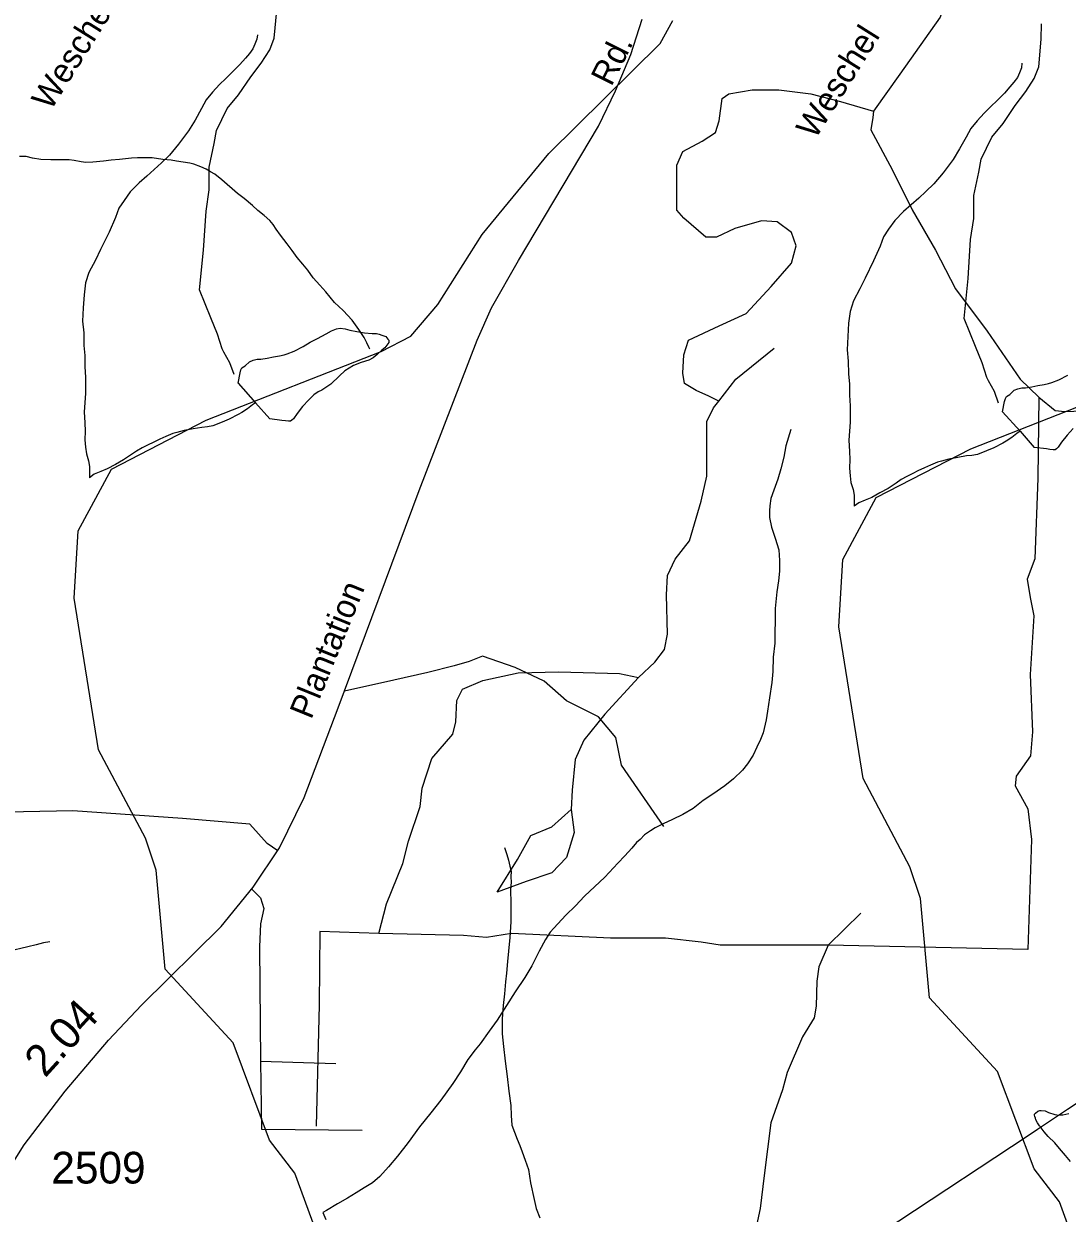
# Model space of a CAD drawing. Extents: x 2169602 to 2449496, y 721995 to 810662.
# Drawn here: x 2399749 to 2403865, y 778752 to 783443 of the extents above; entities that cross this region are included whole.
import ezdxf

# ---------------------------------------------------------------- set-up
doc = ezdxf.new("R2010")
doc.units = 0
doc.layers.add('Default', color=7, linetype='Continuous')

msp = doc.modelspace()

# ---------------------------------------------------------------- linework, layer by layer
at = {"layer": 'Default'}
for p, q in [((2400594.6, 782025.5), (2400663.3, 781948.2)), ((2400663.3, 781948.2), (2400719.4, 781884.6)), ((2403610.4, 781912.7), (2403679.1, 781835.4)), ((2403679.1, 781835.4), (2403735.3, 781771.7)), ((2402921.9, 779809.2), (2403050.9, 779934.5)), ((2403759.7, 779091.8), (2403756.3, 779096.3))]:
    msp.add_line(p, q, dxfattribs=at)
for points in [[(2401717.4, 777743), (2402131.8, 778014.6), (2402670.7, 778368.9), (2403201.2, 778721.7), (2403707.3, 779055.8), (2403747.6, 779082.6), (2403867, 779161.3), (2404282.4, 779435.4), (2404765.9, 779758.2), (2405073.7, 779957.9), (2406761.9, 781061.2), (2414302.3, 786039.7)], [(2401717.4, 777743), (2402131.8, 778014.6), (2402670.7, 778368.9), (2403201.2, 778721.7), (2403707.3, 779055.8), (2403747.6, 779082.6), (2403867, 779161.3), (2404282.4, 779435.4), (2404765.9, 779758.2), (2405073.7, 779957.9), (2406761.9, 781061.2), (2414302.3, 786039.7)], [(2403318.9, 783644.5), (2403364.1, 783597.3), (2403386.8, 783536.6), (2403364.1, 783468.2), (2403204.7, 783244.1), (2403100.8, 783097.8)], [(2400579, 782059.1), (2400562.7, 782105), (2400538.6, 782146.9), (2400532.5, 782160.8), (2400514.1, 782218.8), (2400487.8, 782282.5), (2400442.9, 782393.3), (2400458.9, 782550.3), (2400468.5, 782704.1), (2400481.3, 782787.4), (2400481.3, 782877.5), (2400500.5, 782970.4), (2400510.1, 783021.7), (2400551.8, 783108.2), (2400596.6, 783162.7), (2400644.6, 783233.2), (2400686.3, 783287.6), (2400719.8, 783339.4), (2400737.5, 783385.6), (2400747, 783494.9), (2400748.6, 783555.6)], [(2399607.6, 778795.1), (2399750.9, 779021.3), (2399912.1, 779232.8), (2400083.7, 779433.9), (2400213.4, 779572.1), (2400528.4, 779882.1), (2400654, 780037), (2400758.6, 780192), (2400855.9, 780391), (2400989.9, 780744.9), (2401309, 781601.4), (2401538.2, 782194.1), (2401594.7, 782321.9), (2401701.4, 782508.3), (2402016.4, 783038.1), (2402083.3, 783178.4), (2402144, 783320.8), (2402189, 783461.1)], [(2401158.9, 782150.2), (2401275.9, 782210.1), (2401383, 782335.9), (2401556.9, 782611.1), (2401821, 782930.5), (2402260, 783364.4), (2402310, 783455.2)], [(2403594.8, 781946.2), (2403578.6, 781992.2), (2403554.4, 782034), (2403548.3, 782048), (2403529.9, 782105.9), (2403503.6, 782169.7), (2403458.7, 782280.5), (2403474.7, 782437.5), (2403484.3, 782591.3), (2403497.2, 782674.6), (2403497.2, 782764.7), (2403516.4, 782857.6), (2403526, 782908.8), (2403567.6, 782995.4), (2403612.4, 783049.8), (2403660.5, 783120.3), (2403702.1, 783174.8), (2403735.6, 783226.6), (2403753.3, 783272.8), (2403762.8, 783382.1), (2403764.4, 783442.8)], [(2400670.8, 783399.6), (2400669.2, 783381.6), (2400661.2, 783361.7), (2400653.4, 783343.4), (2400639.5, 783325.7), (2400623.7, 783307.4), (2400601.9, 783281.4), (2400575.9, 783255), (2400546.2, 783227), (2400522, 783202.7), (2400494.5, 783172.8), (2400468.7, 783142.6), (2400450.6, 783108.4), (2400425.2, 783062.4), (2400398.9, 783020.1), (2400359.8, 782968), (2400323.9, 782924), (2400292.1, 782893.5), (2400264.4, 782867.6), (2400234.5, 782841.3), (2400204.1, 782815.1), (2400168.9, 782779.1), (2400144.9, 782745), (2400125, 782714.7), (2400111.5, 782678.6), (2400085.6, 782620.5), (2400052.2, 782552.5), (2400031.9, 782510.5), (2400006.5, 782462.1), (2399992.7, 782420.4), (2399987.2, 782374.1), (2399983.5, 782321.9), (2399981.7, 782269.9), (2399986, 782224.2), (2399986.2, 782174.3), (2399990.5, 782134.3), (2399990.9, 782090.1), (2399992.7, 782048.4), (2399993.1, 781984.2), (2399987.6, 781912.5), (2399990.1, 781868.3), (2399991.9, 781836.4), (2399990.5, 781802.1), (2399992.7, 781772.2), (2399996.4, 781746.5), (2400004.6, 781718.5), (2400008.9, 781696.3), (2400009.1, 781674.4), (2400009.3, 781652.4)], [(2403686.7, 783286.8), (2403685, 783268.8), (2403677, 783248.9), (2403669.2, 783230.6), (2403655.3, 783212.8), (2403639.5, 783194.5), (2403617.8, 783168.6), (2403591.7, 783142.1), (2403562, 783114.2), (2403537.8, 783089.9), (2403510.3, 783059.9), (2403484.5, 783029.8), (2403466.4, 782995.6), (2403441, 782949.6), (2403414.8, 782907.3), (2403375.6, 782855.2), (2403339.7, 782811.1), (2403307.9, 782780.6), (2403280.3, 782754.8), (2403250.3, 782728.5), (2403220, 782702.3), (2403184.7, 782666.2), (2403160.7, 782632.1), (2403140.8, 782601.9), (2403127.3, 782565.8), (2403101.4, 782507.7), (2403068, 782439.7), (2403047.7, 782397.7), (2403022.3, 782349.3), (2403008.6, 782307.5), (2403003, 782261.3), (2402999.3, 782209.1), (2402997.5, 782157.1), (2403001.8, 782111.4), (2403002, 782061.5), (2403006.3, 782021.5), (2403006.7, 781977.2), (2403008.6, 781935.6), (2403009, 781871.4), (2403003.4, 781799.7), (2403005.9, 781755.5), (2403007.7, 781723.5), (2403006.3, 781689.3), (2403008.6, 781659.4), (2403012.2, 781633.6), (2403020.5, 781605.6), (2403024.8, 781583.4), (2403025, 781561.6), (2403025.2, 781539.6)], [(2402491.3, 781954.5), (2402451.2, 781973.8), (2402401.9, 781996.6), (2402356.3, 782023.2), (2402348.8, 782065), (2402352.6, 782137.1), (2402371.5, 782194.1), (2402493, 782251.1), (2402599.3, 782300.4), (2402697.9, 782406.8), (2402777.7, 782497.9), (2402796.6, 782566.3), (2402777.7, 782619.4), (2402720.7, 782661.2), (2402660, 782665), (2402553.7, 782634.6), (2402481.6, 782600.4), (2402439.9, 782600.4), (2402352.6, 782676.4), (2402326, 782706.8), (2402326, 782885.3), (2402348.8, 782938.4), (2402424.7, 782980.2), (2402477.8, 783014.4), (2402493, 783060), (2402504.4, 783147.3), (2402530.9, 783166.3), (2402622, 783181.5), (2402728.3, 783181.5), (2402853.6, 783166.3), (2402971.2, 783135.9), (2403100.8, 783097.8)], [(2403100.8, 783097.8), (2403098.4, 783073.2), (2403090.8, 783023.9), (2403174.3, 782868.2), (2403254, 782708.7), (2403345.1, 782549.2), (2403424.8, 782397.3), (2403550.1, 782230.2), (2403679.1, 782040.3), (2403753.1, 781970)], [(2401114.1, 782158.8), (2401112.2, 782164.7), (2401102, 782184.6), (2401091.7, 782204.8), (2401071.4, 782236.6), (2401045.4, 782274.2), (2401009.3, 782312.1), (2400975.1, 782343.7), (2400940.8, 782385.8), (2400917, 782411.2), (2400890.6, 782441.2), (2400870.5, 782471), (2400850.6, 782495.1), (2400828, 782520.8), (2400808.1, 782549), (2400787.8, 782574.8), (2400762, 782608.3), (2400745.6, 782632.3), (2400733.7, 782650.3), (2400719.4, 782666.3), (2400697.2, 782686.3), (2400673.2, 782706.1), (2400651.1, 782726.1), (2400618.7, 782753.7), (2400592.6, 782773.5), (2400530.5, 782827), (2400502.4, 782849.1), (2400486.2, 782858.9), (2400468.4, 782868.9), (2400448.3, 782878.8), (2400420.6, 782888.3), (2400404.2, 782892.4), (2400378.6, 782896.3), (2400351.9, 782900.3), (2400330.2, 782904), (2400298, 782907.7), (2400255.9, 782913.6), (2400225.8, 782913.3), (2400198.1, 782913.4), (2400173.9, 782913), (2400126.6, 782906.8), (2400094.4, 782904.8), (2400064.2, 782900.4), (2400022.4, 782896.2), (2399994.3, 782896), (2399976.2, 782897.9), (2399948.4, 782903.7), (2399928.3, 782905.6), (2399892.6, 782905.7), (2399856.5, 782905.5), (2399816.3, 782907.1), (2399784.1, 782912.7), (2399758.3, 782918.7), (2399732.4, 782918.5)], [(2400594.6, 782025.5), (2400602.6, 782065.7), (2400606.2, 782077.7), (2400610.1, 782085.7), (2400622.7, 782093.9), (2400640.1, 782109.9), (2400654.2, 782115.9), (2400670.2, 782120), (2400684.4, 782120.3), (2400710, 782124.1), (2400734.2, 782128.5), (2400758.2, 782132.6), (2400776.2, 782136.8), (2400788.1, 782140.7), (2400816, 782151), (2400851.9, 782169.2), (2400879.6, 782187.3), (2400907.7, 782201.3), (2400941.9, 782219.6), (2400963.4, 782231.8), (2400983.5, 782239.7), (2400997.5, 782242.1), (2401017.4, 782239.9), (2401035.6, 782233.9), (2401063.5, 782228.4), (2401093.5, 782224.3), (2401123.4, 782220.6), (2401141.4, 782220.7), (2401151.7, 782218.7), (2401161.5, 782214.8), (2401173.2, 782211), (2401177.5, 782208.7)], [(2401177.5, 782208.7), (2401185.7, 782199), (2401189.8, 782194.8), (2401189.6, 782191.1), (2401189.8, 782185), (2401181.8, 782174.9), (2401173.6, 782164.7), (2401161.7, 782154.7), (2401143.9, 782138.8), (2401127.9, 782124.6), (2401110.3, 782116.3), (2401080.1, 782106.2), (2401050.2, 782094.2), (2401016.1, 782074.1), (2400994.6, 782053.9), (2400960.8, 782021.7), (2400924.9, 781997.5), (2400911.2, 781991.4), (2400892.9, 781979.2), (2400873.4, 781959), (2400849, 781933.1), (2400827.5, 781905.1), (2400813.4, 781885), (2400807.4, 781879), (2400801.7, 781875), (2400793.5, 781875), (2400781.6, 781876.8), (2400767.4, 781878.5), (2400719.4, 781884.6)], [(2401115.7, 777361.7), (2401017.8, 777708.2), (2400982.9, 778000.8), (2401006.9, 778059.4), (2400997.9, 778233.5), (2400938.8, 778392.1), (2400928.8, 778608.8), (2400818.9, 778909.6), (2400718.8, 779039.6), (2400574.9, 779423), (2400306.9, 779713.9), (2400271, 780105), (2400229, 780230.5), (2400044, 780578.7), (2399948.8, 781177.6), (2399964, 781443.1), (2400095.9, 781686.4), (2400468.9, 781878.9), (2401158.9, 782150.2)], [(2402491.3, 781954.5), (2402557.9, 782041.5), (2402709.8, 782163.1)], [(2404131.5, 777248.9), (2404033.6, 777595.4), (2403998.8, 777888), (2404022.7, 777946.6), (2404013.7, 778120.6), (2403954.7, 778279.2), (2403944.6, 778496), (2403834.7, 778796.7), (2403734.6, 778926.7), (2403590.7, 779310.2), (2403322.7, 779601), (2403286.8, 779992.1), (2403244.8, 780117.7), (2403059.8, 780465.9), (2402964.7, 781064.8), (2402979.8, 781330.3), (2403111.7, 781573.6), (2403484.7, 781766), (2404174.7, 782037.4)], [(2403610.4, 781912.7), (2403618.4, 781952.8), (2403622.1, 781964.9), (2403626, 781972.8), (2403638.5, 781981.1), (2403655.9, 781997.1), (2403670.1, 782003), (2403686.1, 782007.1), (2403700.2, 782007.4), (2403725.8, 782011.2), (2403750, 782015.7), (2403774, 782019.8), (2403792.1, 782023.9), (2403804, 782027.8), (2403831.8, 782038.2), (2403867.7, 782056.3)], [(2400663.3, 781948.2), (2400651.4, 781939.9), (2400631.7, 781923.8), (2400609.3, 781909.7), (2400595.2, 781901.7), (2400559.9, 781883.5), (2400531.4, 781871.2), (2400495.5, 781857.1), (2400473.6, 781853.2), (2400452, 781850.8), (2400417.8, 781844.6), (2400381.9, 781838.6), (2400353.8, 781830.3), (2400337.8, 781826.2), (2400310.4, 781814.2), (2400286.2, 781804.1), (2400260.3, 781791.7), (2400240.4, 781781.8), (2400216.6, 781769.5), (2400194.7, 781757.4), (2400174.4, 781743.5), (2400142.6, 781723.1), (2400110.6, 781704.8), (2400078.9, 781686.9), (2400052.8, 781676.7), (2400027, 781666.4), (2400009.3, 781652.4)], [(2402174.6, 780864.3), (2402239.1, 780925), (2402277.1, 780974.4), (2402288.5, 781035.2), (2402284.7, 781190.9), (2402288.5, 781266.8), (2402318.8, 781331.4), (2402375.8, 781403.5), (2402421.3, 781559.2), (2402444.1, 781658), (2402444.1, 781790.9), (2402444.1, 781874.4), (2402470.7, 781927.6), (2402491.3, 781954.5)], [(2403753.1, 781970), (2403749.3, 781651), (2403737.9, 781332), (2403707.6, 781252.3), (2403719, 781180.1), (2403734.1, 781108), (2403719, 780876.3), (2403728.4, 780650.3), (2403720.9, 780555.4), (2403663.9, 780475.7), (2403660.1, 780437.7), (2403709.5, 780346.5), (2403724.6, 780225), (2403709.5, 779792.1), (2402921.9, 779809.2)], [(2403753.1, 781970), (2403817.6, 781916.9), (2403855.6, 781913.1), (2403961.9, 781916.9), (2403992.2, 781897.9), (2404090.9, 781878.9), (2404170.6, 781818.1), (2404280.7, 781692.8), (2404341.4, 781594.1), (2404349, 781514.3), (2404341.4, 781381.4), (2404330, 781199.1), (2404333.8, 781096.6), (2404375.6, 781001.6), (2404387, 780758.6), (2404396.5, 780171.8), (2404375.6, 779626.9), (2404394.6, 779585.1), (2404470.5, 779657.3), (2404599.5, 779816.8), (2404645.1, 779854.7), (2404675.4, 779926.9), (2404747.5, 779995.3)], [(2402775.3, 781841.8), (2402755.2, 781777.9), (2402747.4, 781733.7), (2402736.1, 781687.9), (2402724.4, 781645.9), (2402708.4, 781603.7), (2402696.8, 781569.8), (2402692.4, 781541.6), (2402690.8, 781521.6), (2402691.2, 781495.6), (2402699.4, 781457.8), (2402713.4, 781413.9), (2402727.7, 781367.9), (2402730.2, 781325.8), (2402730.4, 781284), (2402726.7, 781246), (2402720.5, 781201.9), (2402713, 781136.1), (2402713.4, 781087.8), (2402711.7, 781041.8), (2402711.9, 781000), (2402706, 780944.1), (2402704.3, 780888), (2402700.4, 780844), (2402691.2, 780783.7), (2402683.4, 780731.7), (2402677.5, 780697.8), (2402673.6, 780679.7), (2402666.2, 780645.9), (2402655.9, 780619.9), (2402640.4, 780589.8), (2402626.4, 780557.4), (2402604.5, 780523.4), (2402584.4, 780499.3), (2402548.9, 780465.3), (2402515.1, 780437.2), (2402467.1, 780404.7), (2402429.6, 780378.7), (2402389.6, 780348.2), (2402349.6, 780324.3), (2402308, 780303.8), (2402272.1, 780287.7), (2402240.1, 780271.5), (2402221.9, 780259.6), (2402197.9, 780243.4), (2402180.4, 780225.3), (2402166.5, 780213.2), (2402148.4, 780191.2), (2402120.6, 780160.9), (2402092.9, 780132.7), (2402041.4, 780076.4), (2401961.8, 780002), (2401926.2, 779964), (2401888.2, 779927.5), (2401840.5, 779875.6), (2401826.3, 779859.5), (2401806.8, 779831.2), (2401782.8, 779784.9), (2401753.3, 779726.9), (2401725.6, 779680.8), (2401687.7, 779624.8), (2401654.1, 779570.3), (2401616.3, 779512.4), (2401584.8, 779470.1), (2401549.1, 779419.9), (2401529.4, 779395.7), (2401501.3, 779357.8), (2401471.6, 779309.5), (2401441.8, 779263.3), (2401394.3, 779197.1), (2401354.9, 779147.1), (2401311, 779092.5), (2401265.3, 779030.4), (2401223.7, 778976.3), (2401188.2, 778934.2), (2401154.1, 778895.9), (2401124.6, 778871.6), (2401092.4, 778851.7), (2401060.4, 778831.4), (2401026.6, 778811), (2400986.8, 778789), (2400942.9, 778762.8), (2400928.8, 778754.7)], [(2403679.1, 781835.4), (2403667.2, 781827), (2403647.5, 781810.9), (2403625.1, 781796.9), (2403611, 781788.9), (2403575.7, 781770.7), (2403547.2, 781758.4), (2403511.3, 781744.3), (2403489.4, 781740.4), (2403467.9, 781737.9), (2403433.6, 781731.7), (2403397.7, 781725.8), (2403369.7, 781717.5), (2403353.7, 781713.4), (2403326.2, 781701.3), (2403302, 781691.2), (2403276.2, 781678.9), (2403256.3, 781668.9), (2403232.5, 781656.7), (2403210.5, 781644.6), (2403190.2, 781630.7), (2403158.5, 781610.3), (2403126.5, 781592), (2403094.7, 781574.1), (2403068.6, 781563.9), (2403042.8, 781553.6), (2403025.2, 781539.6)], [(2403889.3, 781846.2), (2403864.9, 781820.3), (2403843.3, 781792.3), (2403829.2, 781772.1), (2403823.2, 781766.1), (2403817.5, 781762.1), (2403809.3, 781762.1), (2403797.4, 781764), (2403783.2, 781765.7), (2403735.3, 781771.7)], [(2400750.9, 780180.6), (2400710.1, 780209.8), (2400641.7, 780285.7), (2400376.1, 780308.5), (2399943.4, 780338.9), (2399616.9, 780331.3), (2399571.4, 780369.3), (2399548.6, 780452.8), (2399548.6, 780544), (2399533.4, 780597.1), (2399472.7, 780650.3), (2399449.9, 780695.9), (2399438.3, 780742.5), (2399419.6, 780771.8), (2399305.7, 780840.2), (2399229.8, 780893.3), (2399199.4, 780938.9)], [(2402274.8, 780277), (2402107.1, 780518.9), (2402084.5, 780627.7), (2402016.5, 780709.4), (2401889.6, 780772.9), (2401802, 780850), (2401687.1, 780904.4), (2401558.7, 780948.2), (2401506.9, 780927), (2401446.5, 780909.7), (2401343, 780883.8), (2401209.3, 780853.6), (2401014.4, 780810.7)], [(2401149.4, 779854.7), (2401180.2, 779971.8), (2401244.7, 780131.3), (2401267.5, 780218.7), (2401313, 780355.4), (2401320.6, 780427.5), (2401358.6, 780545.3), (2401442.1, 780640.2), (2401453.4, 780689.6), (2401457.2, 780773.1), (2401480, 780818.7), (2401559.7, 780852.9), (2401700.2, 780883.3), (2401859.6, 780887), (2402098.7, 780879.5), (2402174.6, 780864.3)], [(2402174.6, 780864.3), (2402041.8, 780720), (2401958.3, 780617.4), (2401924.1, 780541.5), (2401912.7, 780419.9), (2401908.9, 780344)], [(2401908.9, 780344), (2401920.3, 780252.8), (2401889.9, 780154.1), (2401833, 780093.3), (2401730.5, 780059.2), (2401616.7, 780017.4), (2401696.4, 780146.5), (2401749.5, 780241.4), (2401833, 780275.6), (2401908.9, 780344)], [(2401645.2, 780194.4), (2401654.8, 780166.5), (2401661, 780144.5), (2401667.1, 780120.4), (2401671.4, 780100.3), (2401671.2, 780078.5), (2401671.8, 780056.5), (2401669.8, 780026.3), (2401670, 779974.4), (2401670.2, 779954.5), (2401670.6, 779900.5), (2401666.9, 779838.6), (2401661, 779784.7), (2401657.3, 779744.7), (2401653.8, 779698.6), (2401649.5, 779664.4), (2401646.2, 779616.6), (2401640.7, 779570.4), (2401636.8, 779518.6), (2401636.8, 779458.6), (2401641.3, 779408.4), (2401647.8, 779350.6), (2401656, 779290.6), (2401662.2, 779232.9), (2401670.2, 779176.9), (2401672.4, 779136.8), (2401674.7, 779098.8), (2401685.4, 779070.8), (2401695.2, 779043), (2401705.7, 779019.1), (2401715.3, 778993.2), (2401727.8, 778961.3), (2401739.9, 778923.4), (2401748.1, 778871.4), (2401762.7, 778805.6), (2401770.7, 778769.5), (2401785.2, 778733.6)], [(2400649.2, 780030), (2400683.1, 779996), (2400696.1, 779952.9), (2400683.1, 779892.4), (2400678.8, 779801.8), (2400683.1, 779351.2)], [(2401149.4, 779854.7), (2400917.8, 779862.3), (2400914, 779573.7), (2400902.7, 779095.2)], [(2402921.9, 779809.2), (2402679, 779809.2), (2402496.8, 779809.2), (2402420.9, 779820.6), (2402280.4, 779835.8), (2402064.1, 779835.8), (2401673.2, 779854.7), (2401574.5, 779839.5), (2401483.4, 779847.1), (2401149.4, 779854.7)], [(2399851.6, 779822.3), (2399827.6, 779818.1), (2399797.9, 779810.1), (2399765.9, 779802), (2399687.9, 779783.3)], [(2402921.9, 779809.2), (2402885.8, 779723.7), (2402878.2, 779666.8), (2402874.4, 779568), (2402866.9, 779522.4), (2402821.3, 779446.5), (2402760.6, 779306), (2402741.6, 779237.6), (2402696.1, 779108.5), (2402669.5, 778899.6), (2402654.3, 778770.5), (2402620.1, 778611), (2402589.8, 778565.4), (2402597.4, 778504.7)], [(2400683.1, 779351.2), (2400980.7, 779342.6)], [(2400683.1, 779351.2), (2400687.4, 779083.6), (2401084.2, 779079.3)], [(2400551.1, 776968), (2400650.3, 777036.1), (2400808.4, 777139.1), (2400892.1, 777193.5), (2401141.4, 777360.1), (2401455.6, 777565.1), (2401650.2, 777695.7), (2401717.4, 777743), (2401726.7, 777749.6), (2402131.8, 778014.6), (2402670.7, 778368.9), (2403201.2, 778721.7), (2403707.3, 779055.8), (2403747.6, 779082.6), (2403867, 779161.3)], [(2403756.3, 779096.3), (2403748.1, 779108.5), (2403741.9, 779120.4), (2403740.1, 779126.4), (2403738, 779132.4), (2403736, 779138.3), (2403735.8, 779142.4), (2403739.9, 779146.2), (2403749.7, 779154.5), (2403757.7, 779156.5), (2403762, 779156.3), (2403777.8, 779154.7), (2403792.1, 779148.5), (2403815.9, 779140.8), (2403831.7, 779138.8)], [(2403831.7, 779138.8), (2403842, 779138.9), (2403847.9, 779138.9), (2403871.9, 779145)], [(2403878.9, 778955.3), (2403858.6, 778979), (2403834.4, 779007), (2403816.3, 779028.8), (2403790.5, 779054.6), (2403773.9, 779072.5), (2403762.2, 779088.5), (2403759.7, 779091.8)], [(2400928.8, 778754.7), (2400941.1, 778726.6)]]:
    msp.add_lwpolyline(points, dxfattribs=at)

# ---------------------------------------------------------------- texts
for s, height, rotation, p in [('Weschel  ', 95, 57.9285, (2399855.3, 783096.4)), ('Weschel  ', 95, 57.9285, (2402871.1, 782983.5)), ('Rd.', 95, 63.4903, (2402067.4, 783192.1)), ('Plantation', 95, 67.8698, (2400883.2, 780695.6)), ('2.04', 125, 47.7042, (2399833.4, 779282.5))]:
    msp.add_text(s, height=height, rotation=rotation, dxfattribs=at).set_placement(p)
msp.add_text('2509', height=125, dxfattribs=at).set_placement((2399858.1, 778868.6))

doc.saveas('drawing.dxf')
